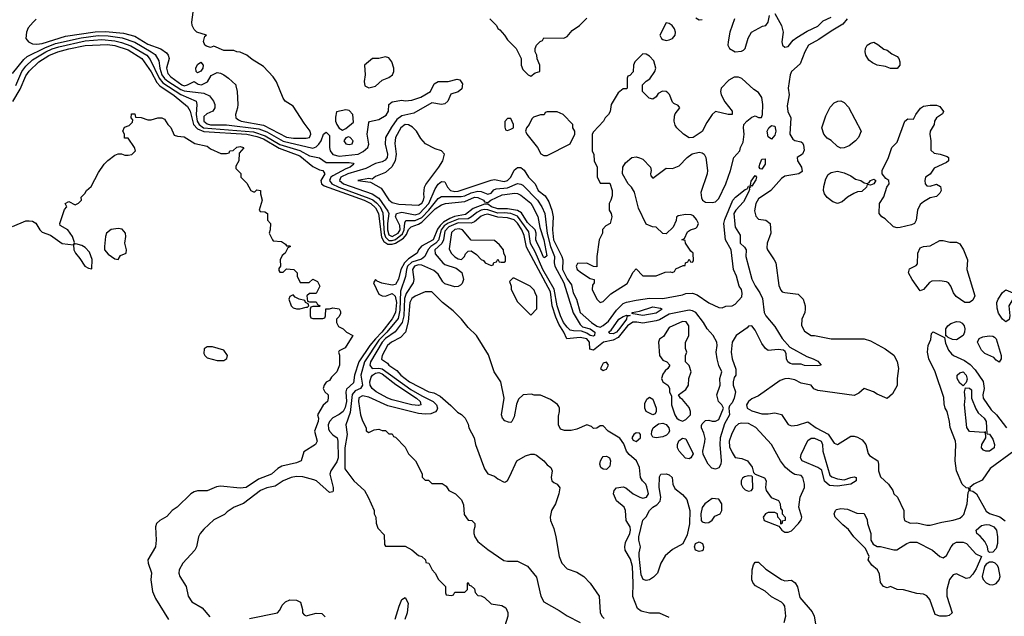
# Model space of a CAD drawing. Header units: inches. Extents: x 2380249 to 2585472, y 382747 to 546448.
# Tile 280 of 626: x 2523513 to 2529480, y 424728 to 428345. Entities that reach past the tile are written whole.
import ezdxf

# ---------------------------------------------------------------- set-up
doc = ezdxf.new("R2010")
doc.units = ezdxf.units.IN
doc.header["$MEASUREMENT"] = 0
doc.layers.add('C5422', color=7, linetype='Continuous')

msp = doc.modelspace()

# ---------------------------------------------------------------- linework, layer by layer
at = {"layer": 'C5422', "color": 4}
for points, elevation in [([(2523612.3, 428347.7), (2523594, 428330), (2523565.1, 428294.9), (2523554, 428270), (2523550.8, 428230.8), (2523566, 428210), (2523590, 428199.1), (2523616.1, 428196.1), (2523650, 428199.7), (2523790, 428245.2), (2523970, 428271.6), (2524033, 428273), (2524142.1, 428262.1), (2524210, 428245.2), (2524290, 428196.9), (2524368.1, 428168.1), (2524403.7, 428143.7), (2524413.4, 428130), (2524419.3, 428110), (2524402.8, 428050), (2524410, 428018), (2524430, 427997.4), (2524496.4, 427950), (2524510, 427944.8), (2524530.7, 427949.3), (2524570, 427971), (2524594.6, 427954.6), (2524614, 427950), (2524651.2, 427968.8), (2524672.9, 428007.1), (2524710, 428024.7), (2524730, 428021), (2524750, 428010.8), (2524778, 427990), (2524822, 427950), (2524823.6, 427943.6), (2524831, 427910), (2524834.8, 427830), (2524834, 427810), (2524820.7, 427770), (2524822, 427750), (2524838.6, 427738.6), (2524856, 427730), (2524990, 427706.2), (2525130, 427633.2), (2525172.7, 427627.3), (2525250, 427627), (2525270, 427631.3), (2525278, 427650), (2525274, 427670), (2525236.9, 427716.9), (2525170, 427821.2), (2525122, 427850), (2525109, 427870), (2525068.9, 427968.9), (2525050, 427998), (2524990, 428062), (2524922.7, 428102.7), (2524888.9, 428128.9), (2524850, 428148), (2524828.9, 428148.9), (2524810, 428158), (2524750, 428158), (2524690, 428184), (2524670, 428177), (2524644.4, 428184.4), (2524636, 428190), (2524627, 428213), (2524635.3, 428244.7), (2524646, 428250), (2524586, 428270), (2524570, 428286), (2524558, 428310), (2524555.3, 428330), (2524565.2, 428390)], 36), ([(2526362, 428350), (2526402, 428310), (2526411.6, 428291.6), (2526423.6, 428283.6), (2526452, 428250), (2526470, 428222), (2526522, 428170), (2526552, 428110), (2526552, 428070), (2526562, 428042), (2526594, 428010), (2526610, 428002), (2526638, 428022), (2526666, 428030), (2526666, 428070), (2526648.4, 428108.4), (2526648, 428130), (2526638, 428150), (2526638, 428170), (2526646, 428190), (2526667.3, 428212.7), (2526682, 428218), (2526690, 428234), (2526810, 428232), (2526830, 428242), (2526861.2, 428278.8), (2526906, 428310), (2526950, 428354)], 36), ([(2527610, 428355.5), (2527630, 428343.7), (2527650, 428345.3)], 36), ([(2527846, 428350), (2527817.3, 428270), (2527806.8, 428210), (2527804.9, 428190), (2527814, 428170), (2527850, 428150.5), (2527886.6, 428153.4), (2527899.5, 428160.5), (2527909.4, 428170.6), (2527927.5, 428232.5), (2527949, 428270), (2528015.3, 428304.7), (2528035.3, 428310), (2528048.7, 428330), (2528058, 428370)], 36), ([(2528528.7, 428350), (2528501.5, 428318.5), (2528430, 428275.8), (2528355.9, 428224.1), (2528294.4, 428190), (2528272.2, 428150), (2528243.1, 428076.9), (2528190.8, 428030), (2528183.1, 428010), (2528170.5, 427930), (2528177.1, 427890), (2528163.6, 427823.6), (2528167.3, 427787.3), (2528187.3, 427750), (2528181, 427650), (2528199.6, 427619.6), (2528210, 427612), (2528250, 427604.7), (2528258, 427598), (2528263.5, 427583.5), (2528266.4, 427553.6), (2528258, 427530), (2528224.7, 427510), (2528226, 427490), (2528250.7, 427450), (2528255.3, 427424.7), (2528234, 427410), (2528150, 427395.3), (2528130, 427382), (2528066, 427310), (2527990, 427259.3), (2527974.4, 427230), (2527966.3, 427186.3), (2527974.6, 427154.6), (2527990, 427134.8), (2528034, 427130), (2528062, 427110), (2528064.7, 427050), (2528042.8, 426990), (2528042, 426962), (2528044.7, 426950), (2528086, 426890), (2528094.8, 426870), (2528113.2, 426733.2), (2528125.2, 426705.2), (2528134.8, 426694.8), (2528150, 426690.8), (2528230, 426681), (2528261, 426650), (2528273.4, 426610), (2528273.4, 426590), (2528270.6, 426570), (2528254, 426530), (2528250.7, 426490.7), (2528270, 426456), (2528310, 426431), (2528330, 426430.8), (2528430, 426410.6), (2528630, 426411), (2528670, 426398), (2528758, 426350), (2528810, 426311), (2528830, 426272), (2528838.8, 426230), (2528831.3, 426170), (2528831.6, 426128.4), (2528803.6, 426076.4), (2528770, 426048), (2528710, 426075.3), (2528688, 426090), (2528630, 426109), (2528598.4, 426081.6), (2528570, 426066), (2528350, 426097.2), (2528326.3, 426106.3), (2528308.9, 426128.9), (2528250, 426141.2), (2528210, 426162), (2528170, 426169.6), (2528150, 426167.8), (2528122.5, 426157.5), (2527990, 426065.2), (2527950, 426046), (2527930.8, 426030), (2527917.3, 426010), (2527921, 425990), (2527950, 425973.4), (2528010, 425954.8), (2528050, 425954.8), (2528090, 425961), (2528130, 425951.3), (2528170.9, 425890.9), (2528190, 425882.8), (2528226.4, 425886.4), (2528290, 425906.8), (2528339.1, 425870), (2528412.8, 425832.8), (2528450, 425777.3), (2528470, 425770.5), (2528550, 425819.6), (2528570, 425820.3), (2528590, 425814.6), (2528618, 425798), (2528642, 425770), (2528656.1, 425716.1), (2528663.7, 425703.7), (2528714.4, 425670), (2528718.7, 425650), (2528716.9, 425610), (2528730, 425573.4), (2528778, 425530), (2528804.7, 425490), (2528811.1, 425471.1), (2528832, 425450), (2528871, 425370), (2528871, 425330), (2528876, 425310), (2528910, 425294), (2528950, 425296), (2529010, 425281), (2529030, 425281), (2529101, 425299), (2529169.6, 425310.4), (2529210, 425323.8), (2529225.4, 425334.6), (2529234.3, 425345.7), (2529255.4, 425410), (2529262, 425478), (2529268, 425490), (2529266, 425506), (2529250, 425508), (2529224, 425530), (2529189.5, 425609.5), (2529182, 425670), (2529186.6, 425770), (2529183.7, 425790), (2529152.5, 425872.5), (2529149, 425910), (2529134, 425970), (2529122, 425990), (2529116.4, 426016.4), (2529114.6, 426054.6), (2529062, 426210), (2529022, 426290), (2529015.3, 426330), (2529018, 426370), (2529034.6, 426405.4), (2529038, 426442), (2529050, 426452), (2529118, 426418), (2529123.5, 426383.5), (2529142.5, 426342.5), (2529159.8, 426319.8), (2529171.3, 426310), (2529239.9, 426279.9), (2529273.8, 426253.8), (2529303.4, 426223.4), (2529351.2, 426151.2), (2529358.3, 426110), (2529350.3, 426070), (2529351.7, 426050), (2529400.6, 425980.6), (2529433.7, 425950), (2529494.4, 425870)], 36), ([(2528090, 428382), (2528130.5, 428310), (2528139.3, 428270), (2528131, 428210), (2528136, 428190), (2528150, 428178.8), (2528170, 428181.6), (2528200.3, 428219.7), (2528222.4, 428237.6), (2528285.5, 428274.5), (2528350, 428305.3), (2528382.5, 428337.5), (2528430, 428360.4)], 36), ([(2523470, 428018.8), (2523537.5, 428102.5), (2523558.3, 428121.7), (2523665.6, 428174.4), (2523730, 428200.4), (2523884.8, 428235.2), (2523988.8, 428248.8), (2524050, 428247.1), (2524134.1, 428234.1), (2524210, 428208.5), (2524310.8, 428150.8), (2524333.2, 428133.2), (2524355.5, 428095.5), (2524361.8, 428050), (2524375.2, 428010), (2524390, 427987.5), (2524410, 427971.1), (2524490, 427921.3), (2524510, 427914), (2524630, 427900.3), (2524663, 427883), (2524688.4, 427850), (2524695.5, 427830), (2524695.5, 427810), (2524684, 427790), (2524646.4, 427773.6), (2524630, 427757.2), (2524629.1, 427730), (2524650, 427713.1), (2524670, 427708.1), (2524766.6, 427706.6), (2524962.7, 427682.7), (2525010, 427664), (2525110, 427609.4), (2525290, 427566), (2525310, 427574), (2525326, 427590), (2525339.6, 427610), (2525354, 427650), (2525370, 427662.8), (2525390, 427642), (2525390.3, 427570), (2525394.3, 427550), (2525410, 427527.4), (2525450, 427518), (2525565.2, 427530), (2525594.6, 427545.4), (2525622.4, 427570), (2525629.7, 427590), (2525619.7, 427650), (2525630, 427722), (2525633.2, 427726.8), (2525690, 427740.4), (2525733.1, 427766.9), (2525747.6, 427790), (2525749.6, 427830.4), (2525770, 427847.3), (2525830, 427857.3), (2525850, 427853.4), (2525890, 427856.3), (2525944.5, 427875.5), (2526002, 427910), (2526024.8, 427955.2), (2526050, 427971), (2526110, 427970.8), (2526164.5, 427984.5), (2526180.7, 427980.7), (2526196.7, 427956.7), (2526193.4, 427926.6), (2526170, 427906.6), (2526126, 427894), (2526108.5, 427851.5), (2526090, 427835.1), (2526070, 427831.6), (2526010, 427841.2), (2525900.9, 427779.1), (2525830, 427762.4), (2525799.7, 427740.3), (2525765.8, 427694.2), (2525730.3, 427630), (2525728.9, 427590), (2525743.1, 427530), (2525740.3, 427510), (2525727.6, 427492.4), (2525710, 427483.5), (2525670, 427474), (2525610, 427442.6), (2525502.4, 427410), (2525459.3, 427390), (2525450.4, 427370), (2525474.9, 427350), (2525648.8, 427288.8), (2525690, 427263.6), (2525744.8, 427184.8), (2525749.2, 427169.2), (2525741.4, 427110), (2525741.3, 427070), (2525750, 427041.5), (2525770, 427030.2), (2525807.6, 427050), (2525819.2, 427070), (2525817.6, 427097.6), (2525791.2, 427150), (2525796, 427170), (2525830, 427178), (2525910, 427162.2), (2525936.4, 427170), (2525993, 427230), (2526030, 427320.5), (2526050, 427348.2), (2526070, 427363), (2526090, 427362), (2526106.7, 427330), (2526123.8, 427310), (2526150, 427303.5), (2526170, 427305.4), (2526370, 427372.4), (2526390, 427375.8), (2526450, 427363.1), (2526469.2, 427370), (2526489.5, 427390), (2526510, 427433.4), (2526530, 427448.4), (2526550, 427448.4), (2526570, 427433), (2526597.1, 427390), (2526636.3, 427350), (2526655.5, 427310), (2526696.7, 427276.7), (2526719.9, 427239.9), (2526738.7, 427190), (2526746.3, 427150), (2526741.3, 427070), (2526748.6, 427010), (2526799.6, 426910), (2526804, 426890), (2526803.2, 426830), (2526830, 426773.4), (2526857.1, 426737.1), (2526868, 426690), (2526886.7, 426650), (2526910, 426570.6), (2526977.6, 426510), (2527010, 426487.4), (2527030, 426482), (2527050, 426490.4), (2527082.2, 426517.8), (2527130, 426584.9), (2527170, 426624.9), (2527190, 426633), (2527250, 426644.9), (2527330, 426655.8), (2527410, 426654.4), (2527530, 426677.1), (2527550, 426686), (2527590, 426686.4), (2527618, 426678), (2527690, 426629), (2527750, 426599.3), (2527770, 426597.3), (2527792.5, 426607.5), (2527830, 426610.8), (2527850, 426621), (2527890, 426664.7), (2527891.9, 426688.1), (2527887.3, 426710), (2527873.6, 426730), (2527856.2, 426790), (2527838.7, 426830), (2527824.7, 426950), (2527790.8, 427010), (2527779.7, 427110), (2527785.6, 427134.4), (2527834.7, 427250), (2527851.8, 427270), (2527910, 427314.9), (2527921.2, 427318.8), (2527930, 427334.8), (2527938, 427338), (2527942, 427330), (2527934.8, 427325.2), (2527936.3, 427316.3), (2527930, 427299), (2527898.9, 427241.1), (2527852.4, 427190), (2527840.7, 427170), (2527846.3, 427106.3), (2527850, 427086.8), (2527878.5, 427038.5), (2527878.8, 426990), (2527905.8, 426965.8), (2527915.5, 426950), (2527913.4, 426910), (2527950, 426772), (2527970, 426731.3), (2527999.1, 426690), (2528014.2, 426654.2), (2528024, 426570), (2528034.8, 426550), (2528090, 426484.7), (2528133.2, 426413.2), (2528180.5, 426360.5), (2528282.5, 426302.5), (2528322, 426290), (2528350, 426274.8), (2528371.3, 426250), (2528350, 426246), (2528270, 426249.4), (2528250, 426257.2), (2528196.5, 426256.5), (2528181.5, 426261.5), (2528169, 426270), (2528161.2, 426290), (2528158.6, 426318.6), (2528152.9, 426332.9), (2528141.2, 426341.2), (2528110, 426346), (2528050, 426339), (2528032.5, 426352.5), (2528010, 426382), (2527970, 426462), (2527950, 426488.7), (2527930, 426488), (2527922.8, 426477.2), (2527856, 426430), (2527830.8, 426390), (2527824.7, 426330), (2527831, 426290), (2527852.7, 426227.3), (2527854, 426190), (2527843.6, 426176.4), (2527836, 426150), (2527836, 426130), (2527850.7, 426090), (2527844, 426050), (2527830, 426022), (2527814.8, 426005.2), (2527810.8, 425990), (2527814.9, 425950), (2527784.9, 425895.1), (2527758.4, 425810), (2527756.5, 425770), (2527764.9, 425670), (2527762, 425650), (2527750, 425629.3), (2527730, 425619.3), (2527707, 425627), (2527686, 425650), (2527655.1, 425710), (2527652.3, 425730), (2527666.3, 425786.3), (2527666.8, 425806.8), (2527659.5, 425839.5), (2527645.2, 425870), (2527645.6, 425885.6), (2527650, 425896), (2527670, 425914.8), (2527690, 425918), (2527710, 425911.3), (2527730, 425911.3), (2527750, 425922), (2527778, 425990), (2527768, 426010), (2527748.7, 426030), (2527739, 426070), (2527759, 426130), (2527757.2, 426170), (2527768.7, 426210), (2527750, 426248), (2527739.3, 426290), (2527734, 426330), (2527739.3, 426370), (2527737.2, 426390), (2527716, 426430), (2527679, 426470), (2527657.2, 426510), (2527609.8, 426569.8), (2527590, 426580.8), (2527570, 426583.7), (2527450, 426558.9), (2527390, 426525.1), (2527370, 426519.7), (2527290, 426506), (2527252.3, 426512.3), (2527228.9, 426511.1), (2527197.3, 426490), (2527141, 426419), (2527110, 426401.8), (2527050.3, 426389.7), (2526990, 426340.9), (2526968.1, 426348.1), (2526966, 426390), (2526950, 426410.6), (2526910, 426418.9), (2526829.6, 426409.6), (2526810.9, 426450), (2526779.9, 426499.9), (2526762, 426542), (2526740.7, 426610), (2526730, 426695.6), (2526585.2, 426965.2), (2526570, 427037.2), (2526557.1, 427070), (2526530, 427112), (2526510, 427132.5), (2526470, 427144.1), (2526410, 427147.1), (2526350, 427165.3), (2526330, 427162.8), (2526310, 427153.1), (2526270, 427120.4), (2526250, 427111.6), (2526170, 427113.9), (2526114, 427090), (2526090, 427063.6), (2526080.9, 427010), (2526071.4, 426988.6), (2526029.1, 426950), (2526030, 426924.9), (2526077.3, 426870), (2526090, 426861.6), (2526157.9, 426837.9), (2526191.8, 426811.8), (2526203.2, 426770), (2526194.7, 426745.3), (2526184.4, 426735.6), (2526170, 426727.6), (2526150, 426726), (2526090, 426744.2), (2526076.6, 426756.6), (2526050, 426802.9), (2526023.6, 426823.6), (2525950, 426857.4), (2525930, 426858.3), (2525906.3, 426850), (2525893.8, 426830), (2525900.9, 426770), (2525897, 426750), (2525855.9, 426684.1), (2525845.8, 426654.2), (2525841.2, 426550), (2525830.1, 426509.9), (2525787.9, 426452.1), (2525730, 426411.4), (2525710.2, 426390), (2525638.8, 426270), (2525634.3, 426250), (2525650, 426230.3), (2525690, 426233.5), (2525710, 426228.7), (2525883.9, 426103.9), (2525950, 426064), (2526018.9, 426030), (2526039.6, 426010), (2526045.3, 425990), (2526041.1, 425978.9), (2526032.8, 425967.2), (2526005, 425955), (2525970, 425952.9), (2525930, 425958.7), (2525744.4, 426004.4), (2525630, 426056.4), (2525590, 426064.7), (2525567.4, 426052.6), (2525566, 426030), (2525578.8, 425950), (2525590, 425914), (2525612, 425870), (2525612.7, 425852.7), (2525630, 425842), (2525660.4, 425859.6), (2525690, 425862), (2525710, 425854), (2525730, 425854), (2525750, 425834), (2525770, 425834), (2525778, 425818), (2525790, 425814), (2525850, 425754), (2525870, 425714), (2525912, 425670), (2525951.6, 425591.6), (2525952.7, 425572.7), (2525970, 425554), (2525990, 425554), (2526010, 425534), (2526072.7, 425532.7), (2526096.9, 425516.9), (2526114, 425490), (2526154, 425470), (2526190, 425434), (2526203.6, 425403.6), (2526206.4, 425346.4), (2526230, 425312), (2526254, 425310), (2526271.1, 425291.1), (2526271.3, 425270), (2526264.7, 425250), (2526266, 425230), (2526271, 425210), (2526290, 425182.8), (2526350, 425134), (2526446.4, 425066.4), (2526470, 425062), (2526530, 425062), (2526590, 425032), (2526645.4, 424965.4), (2526670.8, 424850), (2526690, 424816), (2526783.4, 424763.4), (2526830, 424730.7), (2526910, 424690.8)], 32), ([(2523490, 427945.3), (2523526.2, 428030), (2523550, 428062.8), (2523590, 428100.7), (2523671.1, 428150), (2523710, 428168.7), (2523750, 428180.8), (2523910, 428215.6), (2524010, 428224.4), (2524090, 428216.4), (2524130, 428207.4), (2524186.8, 428186.8), (2524282.8, 428130), (2524304.2, 428104.2), (2524358.5, 427990), (2524381.4, 427961.4), (2524490, 427891.6), (2524582.8, 427850), (2524586, 427830), (2524582, 427770), (2524589.4, 427730), (2524600.2, 427710), (2524627.4, 427690), (2524930, 427664.6), (2525000.6, 427640.6), (2525090, 427588.3), (2525211.3, 427551.3), (2525270, 427519.6), (2525330, 427506.7), (2525370, 427478.4), (2525510, 427479.6), (2525534.3, 427474.3), (2525539.1, 427470), (2525516.3, 427450), (2525490, 427441), (2525410, 427399.3), (2525399.7, 427390), (2525390.2, 427370), (2525405.7, 427350), (2525447.2, 427330), (2525630, 427263.7), (2525653, 427253), (2525675.5, 427235.5), (2525696.8, 427210), (2525713.7, 427173.7), (2525721.9, 427050), (2525730, 427026.2), (2525750, 427007.2), (2525770, 427005.4), (2525790, 427011.9), (2525833, 427047), (2525843.6, 427070), (2525846.3, 427113.7), (2525852.7, 427127.3), (2525910, 427128), (2525950, 427146.1), (2525991.9, 427190), (2526050, 427261.7), (2526070, 427273.4), (2526187.6, 427272.4), (2526210, 427276.5), (2526250, 427295.8), (2526290, 427304.7), (2526310, 427303.2), (2526350, 427287.8), (2526370, 427292.7), (2526386.9, 427313.1), (2526399.7, 427320.3), (2526470, 427325), (2526530, 427352), (2526550, 427348.8), (2526561.6, 427341.6), (2526651.7, 427250), (2526677.4, 427210), (2526694.7, 427170), (2526709.6, 427049.6), (2526729.4, 426970), (2526754.7, 426910), (2526751.5, 426870), (2526755.5, 426850), (2526810.9, 426750), (2526868.1, 426568.1), (2526910, 426497), (2526923.6, 426483.6), (2526970, 426470.2), (2526998.4, 426450), (2526997.3, 426430), (2526990, 426426.6), (2526970, 426429.8), (2526950, 426445.1), (2526917.7, 426457.7), (2526870, 426458.2), (2526850, 426463.1), (2526830, 426480.4), (2526808.9, 426508.9), (2526789.9, 426549.9), (2526770.6, 426610), (2526751.5, 426711.5), (2526684.4, 426830), (2526637.5, 426937.5), (2526608.3, 426988.3), (2526598.6, 427058.6), (2526530, 427154.4), (2526490, 427169.2), (2526450, 427174.1), (2526410, 427172.7), (2526350, 427193.1), (2526330, 427193.7), (2526310, 427189.8), (2526283.1, 427176.9), (2526251.2, 427148.8), (2526230, 427138), (2526170, 427136.1), (2526110, 427111.6), (2526085.6, 427094.4), (2526067.3, 427070), (2526051.8, 427008.2), (2526035.9, 426990), (2526005.3, 426970), (2525988.1, 426951.9), (2525968.9, 426910), (2525947.2, 426892.8), (2525890, 426874.5), (2525864.3, 426850), (2525856.5, 426830), (2525851.2, 426788.8), (2525821.6, 426698.4), (2525816.9, 426583.1), (2525807.1, 426532.9), (2525738, 426450), (2525690, 426402.5), (2525602.3, 426270), (2525579.6, 426190), (2525590.8, 426130), (2525579.1, 426110), (2525545.8, 426094.2), (2525527, 426073), (2525515.3, 425964.7), (2525490.4, 425890), (2525497.8, 425830), (2525483.2, 425750), (2525483, 425623), (2525538, 425550), (2525602, 425490), (2525624.7, 425450), (2525662, 425370), (2525662, 425350), (2525672, 425330), (2525672.7, 425292.7), (2525683.6, 425263.6), (2525722, 425222), (2525723.6, 425163.6), (2525730, 425154), (2525850, 425154), (2525890, 425132), (2525930, 425098), (2525951, 425091), (2525972, 425070), (2525974, 425054), (2525992, 425050), (2526012, 425010), (2526032, 424990), (2526051.6, 424951.6), (2526094, 424910), (2526094, 424870), (2526098, 424858), (2526130, 424854), (2526142, 424858), (2526150, 424874), (2526210, 424874), (2526226, 424890), (2526226, 424930), (2526230, 424934), (2526238, 424918), (2526250, 424914), (2526270, 424894), (2526272.7, 424872.7), (2526290, 424854), (2526310, 424852), (2526330, 424842), (2526370, 424804.7), (2526434.8, 424794.8), (2526458.8, 424778.8), (2526471.1, 424751.1), (2526471.3, 424730), (2526454, 424670)], 28), ([(2523470.6, 427849.4), (2523516.3, 427923.7), (2523550, 428003.8), (2523570, 428033.1), (2523629.7, 428090), (2523690, 428128), (2523743.7, 428150), (2523810, 428168.4), (2523910, 428188.3), (2524045.3, 428194.7), (2524090, 428189.3), (2524170, 428161.6), (2524253.1, 428110), (2524310, 428028.7), (2524345, 427965), (2524363.3, 427943.3), (2524450, 427885.6), (2524530, 427819.5), (2524545.2, 427790), (2524566, 427710), (2524590, 427682.5), (2524630, 427666.7), (2524890.5, 427650.5), (2524950, 427637.1), (2524990, 427622.3), (2525085.7, 427565.7), (2525210, 427520.2), (2525290, 427455.8), (2525330, 427434), (2525350.8, 427430), (2525362.4, 427410), (2525338.7, 427370), (2525343.1, 427350), (2525358, 427338), (2525600.3, 427250), (2525642, 427230), (2525670, 427204), (2525687.5, 427170), (2525706, 427026), (2525720.7, 427000.7), (2525745, 426985), (2525770, 426983.8), (2525790, 426990.6), (2525839.8, 427020.2), (2525858.1, 427041.9), (2525870, 427073.7), (2525885.1, 427090), (2525930, 427105.4), (2525950, 427118.3), (2526030, 427198.4), (2526070, 427222.6), (2526094, 427230), (2526210, 427242), (2526270, 427268.2), (2526290, 427267.1), (2526324.9, 427250), (2526330, 427241), (2526350, 427236.3), (2526369.2, 427250), (2526437.6, 427282.4), (2526513.3, 427293.3), (2526530, 427292.2), (2526550, 427281.6), (2526610, 427231.8), (2526619.2, 427219.2), (2526652.7, 427152.7), (2526665.5, 427085.5), (2526690, 427010.7), (2526706.8, 426913.2), (2526696.1, 426903.9), (2526690, 426902), (2526685.1, 426910), (2526663.8, 426963.8), (2526648.5, 426990), (2526641.7, 427010), (2526643.5, 427050), (2526637.6, 427070), (2526590, 427115.4), (2526555, 427175), (2526530, 427188.2), (2526470, 427198.7), (2526410, 427197.5), (2526373.3, 427210), (2526350, 427227.2), (2526330, 427227.4), (2526260.4, 427199.6), (2526215.7, 427164.3), (2526148.4, 427151.6), (2526119.7, 427140.3), (2526082.5, 427117.5), (2526061.9, 427098.1), (2526045.7, 427074.3), (2526019.2, 427010), (2525947.5, 426972.5), (2525930.4, 426950), (2525922.4, 426930), (2525870, 426894.4), (2525845.8, 426870), (2525822.7, 426830), (2525808, 426772), (2525790, 426738.7), (2525770, 426735.6), (2525707.5, 426747.5), (2525679.5, 426759.5), (2525670, 426769), (2525657.3, 426750), (2525690, 426681.1), (2525710, 426670.2), (2525730, 426669.4), (2525770, 426685.3), (2525789.2, 426669.2), (2525796, 426630), (2525790.1, 426569.9), (2525770, 426530.9), (2525708.6, 426450), (2525668.9, 426411.1), (2525636, 426370), (2525568.9, 426271.1), (2525542.7, 426190), (2525535.4, 426144.6), (2525493.8, 426106.2), (2525489.1, 426090), (2525494.4, 426030), (2525485.2, 425994.8), (2525472.6, 425970), (2525450, 425950.9), (2525410, 425932.4), (2525390, 425909.6), (2525383.2, 425890), (2525383.9, 425863.9), (2525390.3, 425850), (2525410, 425828.7), (2525437.1, 425810), (2525441.7, 425790), (2525444.1, 425690), (2525435.5, 425664.5), (2525399.6, 425610), (2525391.7, 425590), (2525412.4, 425510), (2525413, 425487), (2525410, 425482), (2525390, 425479.3), (2525312.3, 425550), (2525296.6, 425556.6), (2525230, 425573.3), (2525190, 425575.1), (2525158, 425570), (2525110.8, 425550), (2525061.8, 425518.2), (2525010, 425507.1), (2524972.4, 425490), (2524870, 425411.8), (2524812, 425390), (2524770, 425362), (2524754, 425346), (2524690, 425313.2), (2524630, 425257.2), (2524607.7, 425230), (2524597.3, 425210), (2524584.9, 425150), (2524574, 425130), (2524502, 425050), (2524479.1, 425010), (2524477.3, 424990), (2524484, 424970), (2524521, 424910), (2524534.8, 424850), (2524556.8, 424816.8), (2524619.9, 424779.9), (2524665.2, 424725.2)], 24), ([(2523470, 427090.4), (2523550, 427126), (2523570, 427126), (2523590, 427122.8), (2523610.8, 427110.8), (2523634.9, 427070), (2523650, 427056.4), (2523699, 427039), (2523770, 426988.2), (2523839.6, 426979.6), (2523840.7, 426950), (2523850.6, 426930), (2523878.2, 426898.2), (2523908.4, 426850), (2523930, 426838), (2523950, 426834), (2523951.6, 426891.6), (2523935.6, 426935.6), (2523910, 426963.7), (2523890, 426976), (2523854, 426986), (2523842, 426982), (2523846, 426994), (2523834, 427030), (2523804, 427070), (2523758, 427098), (2523756, 427110), (2523785.2, 427194.8), (2523798, 427210), (2523788.7, 427230), (2523810, 427242), (2523850, 427222), (2523870, 427232), (2523888, 427250), (2523886, 427270), (2523908.7, 427291.3), (2523918, 427310), (2523946.6, 427333.4), (2523990, 427418.8), (2524026, 427470), (2524048, 427492), (2524090, 427522.8), (2524110, 427532), (2524130, 427532), (2524150, 427522.8), (2524170, 427522.8), (2524192.1, 427527.9), (2524215.3, 427550), (2524208.7, 427570), (2524170, 427626), (2524147.3, 427627.3), (2524148, 427650), (2524138, 427670), (2524147.3, 427692.7), (2524176.4, 427703.6), (2524196.4, 427723.6), (2524198, 427738), (2524188, 427750), (2524190, 427774), (2524210, 427774), (2524214, 427754), (2524250, 427751.3), (2524290, 427738), (2524310, 427738), (2524349.3, 427750.7), (2524374, 427750), (2524390, 427742), (2524411, 427710), (2524430, 427691), (2524450, 427644.7), (2524470, 427638), (2524510, 427634), (2524574, 427594), (2524650, 427578), (2524670, 427562), (2524732.7, 427532.7), (2524767.3, 427532.7), (2524782, 427538), (2524786, 427550), (2524807.3, 427552.7), (2524830, 427571.3), (2524850, 427576), (2524870, 427571), (2524871.6, 427568.4), (2524843.6, 427536.4), (2524842, 427490), (2524823.6, 427456.4), (2524823.6, 427443.6), (2524852.7, 427412.7), (2524854, 427390), (2524890, 427354), (2524914, 427310), (2524930, 427302), (2524938, 427302), (2524950, 427314), (2524972, 427310), (2524972, 427290), (2524982, 427250), (2524964.7, 427190), (2524970, 427182), (2524999.6, 427179.6), (2525014, 427170), (2525014, 427130), (2525034, 427110), (2525031.6, 427071.6), (2525024.7, 427050), (2525044.7, 427010), (2525050, 427004.7), (2525099.6, 426999.6), (2525123.6, 426983.6), (2525130, 426974), (2525150, 426974), (2525154, 426970), (2525138, 426962), (2525122, 426930), (2525104.5, 426915.5), (2525091, 426890), (2525094, 426850), (2525083.6, 426836.4), (2525083.6, 426823.6), (2525090, 426814), (2525110, 426814), (2525130, 426834), (2525174, 426830), (2525194, 426810), (2525194, 426790), (2525212.7, 426752.7), (2525267.3, 426752.7), (2525290, 426772), (2525316.9, 426756.9), (2525332, 426730), (2525310, 426686), (2525270, 426686), (2525254, 426670), (2525258, 426638), (2525270, 426634), (2525310, 426634), (2525318, 426618), (2525334, 426610), (2525330, 426606), (2525290, 426606), (2525278, 426602), (2525274, 426590), (2525274, 426550), (2525278, 426538), (2525290, 426534), (2525350, 426534), (2525362, 426538), (2525366, 426550), (2525368, 426592), (2525390, 426592), (2525410, 426598), (2525450, 426592), (2525456.9, 426576.9), (2525456.9, 426563.1), (2525450, 426546), (2525434, 426530), (2525434, 426510), (2525444.7, 426484.7), (2525474, 426470), (2525494, 426450), (2525531.3, 426430), (2525484.7, 426355.3), (2525450, 426338), (2525444.7, 426330), (2525452, 426312), (2525450.9, 426250.9), (2525436, 426210), (2525402.8, 426177.2), (2525390, 426158), (2525370, 426148), (2525358, 426130), (2525352, 426110), (2525362, 426090), (2525382, 426070), (2525382, 426050), (2525378, 426030), (2525352.4, 426007.6), (2525318.8, 425950), (2525324, 425930), (2525321.6, 425910), (2525299.3, 425850), (2525316, 425790), (2525306, 425770), (2525235.2, 425724.8), (2525218.8, 425670), (2525190, 425658), (2525101.8, 425638.2), (2525076.5, 425623.5), (2525039.3, 425590), (2524960.2, 425559.8), (2524886, 425510), (2524850, 425505.4), (2524730, 425517.7), (2524706.6, 425513.4), (2524650, 425488.4), (2524590, 425488.5), (2524570, 425482.6), (2524550.2, 425469.8), (2524468.2, 425390), (2524438, 425370), (2524405.8, 425334.2), (2524363, 425310), (2524341.7, 425290), (2524335.3, 425270), (2524339.6, 425190), (2524335.3, 425150), (2524290.4, 425070), (2524292.2, 425050), (2524311.8, 424991.8), (2524308.2, 424950), (2524318.7, 424878.7), (2524335.9, 424835.9), (2524414.9, 424710)], 16), ([(2527450, 424722), (2527390, 424748), (2527330, 424748), (2527280.2, 424760.2), (2527256.4, 424776.4), (2527228, 424848), (2527231, 424929), (2527227.2, 425030), (2527213.8, 425073.8), (2527182.4, 425130), (2527180.5, 425150), (2527184.2, 425175.8), (2527210, 425231.3), (2527214.7, 425250), (2527213.3, 425270), (2527189.3, 425310), (2527185.2, 425370), (2527177.2, 425390), (2527130, 425429), (2527112.3, 425470), (2527116, 425490), (2527130, 425506.8), (2527170, 425513), (2527187.5, 425507.5), (2527230, 425471), (2527272, 425450), (2527290, 425445.5), (2527312.7, 425450), (2527323.7, 425470), (2527314.2, 425514.2), (2527308.7, 425530), (2527288, 425550), (2527275.3, 425570), (2527269.6, 425630), (2527252, 425670), (2527206, 425710), (2527191.5, 425730), (2527173.6, 425773.6), (2527150, 425809), (2527079, 425850), (2527050, 425882), (2527030, 425882), (2527010, 425868), (2526990, 425866), (2526978, 425878), (2526950, 425888.7), (2526890, 425862.7), (2526854.6, 425854.6), (2526814.6, 425854.6), (2526790, 425862), (2526779.3, 425890), (2526778.6, 425941.4), (2526785.2, 425970), (2526785.2, 425990), (2526780.2, 426000.2), (2526772.3, 426012.3), (2526730, 426042), (2526668.7, 426068.7), (2526630, 426069.2), (2526615.3, 426075.3), (2526564.7, 426070), (2526536.3, 426043.7), (2526524.9, 426015.1), (2526510, 425938), (2526496, 425910), (2526490, 425904), (2526475.3, 425904.7), (2526452.9, 425912.9), (2526439, 425930), (2526434, 425950), (2526448.7, 426050), (2526429.1, 426149.1), (2526389, 426210), (2526353.6, 426313.6), (2526282, 426430), (2526230, 426478), (2526190, 426528.7), (2526140.2, 426580.2), (2526075.3, 426630), (2526010, 426695.3), (2525970, 426695.3), (2525910, 426669.6), (2525890, 426655.1), (2525877.3, 426630), (2525866.5, 426513.5), (2525851.6, 426450), (2525820.7, 426419.3), (2525765.5, 426390), (2525743.1, 426370), (2525708.8, 426310), (2525706.7, 426286.7), (2525742.4, 426262.4), (2525751, 426250), (2525797.7, 426217.7), (2525823.8, 426190), (2525876, 426150), (2525992, 426090), (2526022, 426082), (2526062, 426062), (2526126.4, 426006.4), (2526165.4, 425965.4), (2526190, 425952), (2526212, 425930), (2526230, 425894), (2526236, 425870), (2526266.8, 425810), (2526274.8, 425770), (2526330, 425622), (2526350, 425592), (2526390, 425578), (2526410, 425562), (2526450, 425542), (2526456.4, 425543.6), (2526468.4, 425551.6), (2526483.1, 425576.9), (2526525.2, 425670), (2526578, 425702), (2526610, 425711.3), (2526630, 425711.3), (2526645.4, 425705.4), (2526690.5, 425670.5), (2526710, 425646), (2526731.3, 425630), (2526741, 425610), (2526734.8, 425570), (2526738.8, 425550), (2526750, 425538.8), (2526771.3, 425530), (2526786.4, 425506.4), (2526780.7, 425470), (2526759.3, 425410), (2526736.4, 425370), (2526728.5, 425330), (2526730.4, 425310), (2526750, 425261), (2526762.6, 425210), (2526783, 425090), (2526798, 425050), (2526830, 425016.3), (2526890, 424996.3), (2526931, 424970), (2526970.7, 424930), (2527024, 424850), (2527030, 424752), (2527040.5, 424730), (2527055.1, 424715.1)], 36), ([(2529538, 425730), (2529394.7, 425625.3), (2529346.1, 425553.9), (2529296, 425530), (2529271.3, 425510), (2529272, 425492), (2529290, 425486.8), (2529311.8, 425471.8), (2529370, 425366), (2529390, 425352.4), (2529452.1, 425332.1), (2529486.4, 425306.4)], 36), ([(2528146.6, 424690), (2528156.2, 424730), (2528149.4, 424789.4), (2528142.7, 424802.7), (2528130, 424814), (2528070, 424846.6), (2528030, 424881.2), (2527972.9, 424912.9), (2527959, 424930), (2527949.2, 424950), (2527952.7, 425010), (2527959.3, 425040.7), (2527970, 425056), (2527990, 425056), (2528034.4, 425014.4), (2528130, 424950.6), (2528150, 424944), (2528190, 424947.3), (2528212.2, 424932.2), (2528226.2, 424906.2), (2528242, 424842), (2528315.8, 424755.8), (2528328, 424730), (2528338.7, 424670)], 32), ([(2524904.9, 424715.1), (2525075.3, 424750), (2525090, 424764.7), (2525103.7, 424796.3), (2525123.2, 424816.8), (2525150, 424827.3), (2525190, 424826), (2525214, 424814), (2525226, 424770), (2525226, 424750), (2525236.9, 424736.9), (2525250, 424731.3), (2525310, 424748), (2525344.5, 424744.5), (2525364.9, 424724.9)], 24), ([(2525789.5, 424710.5), (2525812.3, 424790), (2525830, 424831), (2525850, 424842), (2525867.1, 424807.1), (2525861.6, 424750), (2525847.3, 424710)], 24)]:
    msp.add_lwpolyline(points, dxfattribs=dict(at, elevation=elevation))
for points, elevation in [([(2527430, 428326), (2527392, 428250), (2527402, 428230), (2527410, 428224.7), (2527430, 428218), (2527450, 428222), (2527468.4, 428231.6), (2527486, 428250), (2527488, 428270), (2527482, 428290), (2527468, 428310), (2527450, 428322)], 36), ([(2528830, 428049.3), (2528790, 428049.4), (2528760.2, 428060.2), (2528710, 428069.2), (2528682.4, 428082.4), (2528660.1, 428100.1), (2528642, 428130), (2528637, 428150), (2528639.5, 428170), (2528649.6, 428190.4), (2528670, 428203), (2528690, 428207.7), (2528714.6, 428194.6), (2528750, 428166.8), (2528770, 428161), (2528798, 428138), (2528830, 428121), (2528841, 428110), (2528847.3, 428090), (2528846.8, 428070)], 36), ([(2524590, 428022.7), (2524582.7, 428030), (2524580.5, 428050), (2524590, 428073), (2524610, 428086.8), (2524624, 428070), (2524622, 428050), (2524610, 428033.2)], 36), ([(2525730, 428119), (2525689.2, 428109.2), (2525651.3, 428108.7), (2525602, 428070), (2525606.8, 428010), (2525601, 427970), (2525604, 427944), (2525630, 427931.3), (2525670, 427942.8), (2525710, 427977.3), (2525750, 427994), (2525773.2, 428010), (2525781.2, 428030), (2525781.2, 428050), (2525769.3, 428089.3), (2525750, 428114)], 36), ([(2527290, 428138), (2527242, 428090), (2527232, 428070), (2527231.6, 428028.4), (2527210, 428006), (2527198, 428002), (2527194, 427990), (2527194, 427930), (2527190, 427926), (2527170, 427926), (2527139.6, 427900.4), (2527098, 427830), (2527090.9, 427789.1), (2527082, 427770), (2527062, 427750), (2527052, 427730), (2526990, 427666), (2526982, 427650), (2526982, 427550), (2526992.7, 427527.3), (2526994, 427490), (2527012, 427450), (2527012.7, 427392.7), (2527030, 427354), (2527090, 427354), (2527104.7, 427310), (2527102.8, 427277.2), (2527096, 427250), (2527084.7, 427230), (2527086, 427190), (2527098, 427170), (2527102, 427150), (2527090.9, 427109.1), (2527065.4, 427094.6), (2527046, 427074), (2527044.7, 427050), (2527024.7, 427010), (2527010.7, 426910), (2527010, 426846), (2526990, 426848), (2526950, 426868), (2526892.7, 426867.3), (2526884.7, 426850), (2526892, 426830), (2526918, 426810), (2526970, 426776), (2526994, 426770), (2526994, 426750), (2526985.4, 426734.6), (2526982, 426710), (2527011.3, 426650), (2527030, 426631.3), (2527050, 426636), (2527096, 426684), (2527194.8, 426745.2), (2527230, 426814), (2527250, 426834), (2527290, 426792), (2527370, 426792), (2527424.7, 426815.3), (2527456.9, 426816.9), (2527467.3, 426812.7), (2527482, 426818), (2527490, 426834), (2527534, 426854), (2527546, 426854), (2527548.4, 426871.6), (2527562, 426878), (2527570, 426894), (2527578, 426878), (2527590, 426874), (2527596.4, 426883.6), (2527595.3, 426930), (2527581.2, 426941.2), (2527548, 426990), (2527546, 427006), (2527526, 427010), (2527542, 427018), (2527561.2, 427058.8), (2527578, 427070), (2527610, 427081), (2527619, 427090), (2527626, 427110), (2527614, 427134), (2527595.9, 427155.9), (2527581.5, 427161.5), (2527550, 427163.7), (2527503.6, 427156.4), (2527492.7, 427147.3), (2527491.6, 427128.4), (2527472.7, 427087.3), (2527430, 427046), (2527410, 427048), (2527370, 427088), (2527348.4, 427088.4), (2527310, 427106), (2527263.1, 427203.1), (2527238.9, 427298.9), (2527221.2, 427330), (2527201.2, 427350), (2527166, 427410), (2527168, 427450), (2527183.7, 427476.3), (2527222, 427510), (2527250, 427514), (2527270, 427507.3), (2527290, 427498.8), (2527336, 427450), (2527341, 427430), (2527336, 427410), (2527338, 427398), (2527350, 427384.7), (2527430, 427444.7), (2527470, 427442), (2527510, 427458), (2527558, 427510), (2527589.1, 427530.9), (2527630, 427542), (2527650, 427538), (2527662, 427530), (2527671.3, 427510), (2527681, 427430), (2527678.8, 427410), (2527642, 427298), (2527645.4, 427265.4), (2527652, 427250), (2527670, 427238), (2527710, 427236), (2527730, 427241), (2527750, 427261), (2527792.7, 427350), (2527821.2, 427430), (2527842, 427510), (2527878, 427550), (2527882, 427570), (2527898.6, 427601.4), (2527904, 427650), (2527899, 427690), (2527902, 427710), (2527919, 427730), (2527950, 427754.8), (2527970, 427761), (2527990, 427751.3), (2528008, 427752), (2528014, 427770), (2528017, 427830), (2528010, 427874), (2527990, 427904), (2527962.5, 427922.5), (2527890, 427989), (2527870, 427997.2), (2527844, 427996), (2527810, 427978), (2527764.7, 427930), (2527761, 427910), (2527764.9, 427890), (2527786.2, 427846.2), (2527830.8, 427790), (2527830.7, 427769.3), (2527806, 427770), (2527730, 427788.7), (2527710.7, 427769.3), (2527678, 427722), (2527650, 427668), (2527594, 427630), (2527570, 427629), (2527535.3, 427650), (2527495.3, 427690), (2527485.6, 427705.6), (2527479.3, 427730), (2527480.9, 427759.1), (2527486.3, 427773.7), (2527514, 427810), (2527504, 427824), (2527476.6, 427836.6), (2527470, 427844), (2527451.1, 427891.1), (2527441.3, 427901.3), (2527430, 427909.5), (2527408.1, 427911.9), (2527383, 427897), (2527370, 427878), (2527350, 427862), (2527328.7, 427870), (2527288, 427910), (2527288, 427950), (2527308.9, 427971.1), (2527332.9, 427987.1), (2527362, 428030), (2527368.7, 428051.3), (2527355.9, 428095.9), (2527330, 428124), (2527310, 428135.3)], 36), ([(2528490, 427567), (2528470, 427575.1), (2528431.9, 427611.9), (2528406.3, 427626.3), (2528386, 427650), (2528375.1, 427690), (2528398.3, 427761.7), (2528425.8, 427814.2), (2528450, 427841), (2528471.6, 427851.6), (2528490, 427852), (2528510, 427842), (2528535.3, 427815.3), (2528612, 427670), (2528596, 427630), (2528578.8, 427610), (2528539.9, 427580.1), (2528510, 427567.3)], 36), ([(2525490, 427799), (2525434, 427786), (2525426.4, 427753.6), (2525427.7, 427730), (2525434.8, 427710), (2525450, 427687.3), (2525470, 427676), (2525490, 427684.7), (2525535.5, 427724.5), (2525532.3, 427770), (2525510, 427794)], 36), ([(2526770, 427786), (2526710, 427786), (2526698, 427782), (2526691.6, 427768.4), (2526670, 427768.7), (2526626.4, 427753.6), (2526616, 427744), (2526601, 427710), (2526584.7, 427690), (2526578, 427670), (2526586, 427650), (2526652, 427570), (2526671.6, 427531.6), (2526690, 427522), (2526710, 427522), (2526848.4, 427591.6), (2526878, 427650), (2526878, 427670), (2526866, 427690), (2526866, 427710), (2526806, 427770)], 36), ([(2529030, 427334.8), (2529070, 427347.3), (2529093.8, 427333.8), (2529097.1, 427310), (2529090, 427294), (2529070, 427273.2), (2529030, 427264), (2528990, 427241.2), (2528970, 427224), (2528954, 427190), (2528946.8, 427130), (2528936, 427110), (2528918.4, 427101.6), (2528850, 427085.6), (2528830, 427082.4), (2528808.2, 427088.2), (2528757.7, 427137.7), (2528737.2, 427150), (2528721.2, 427170), (2528724, 427230), (2528750, 427272), (2528769.2, 427330), (2528782.7, 427350), (2528781.2, 427370), (2528762.3, 427382.3), (2528739.3, 427410), (2528739.5, 427430), (2528779, 427510), (2528798, 427570), (2528830, 427602), (2528878, 427730), (2528896.4, 427743.6), (2528930, 427742), (2528944, 427770), (2528971.7, 427808.3), (2528990, 427820.7), (2529030, 427827.3), (2529070, 427826.8), (2529090, 427818.8), (2529110.9, 427789.1), (2529106, 427774), (2529070, 427749.2), (2529056.3, 427730), (2529054.8, 427710), (2529030.3, 427669.7), (2529028, 427650), (2529034, 427610), (2529034.6, 427554.6), (2529054.9, 427534.9), (2529092, 427530), (2529134.9, 427514.9), (2529141, 427510), (2529141, 427490), (2529130, 427479), (2529054.4, 427445.6), (2529030, 427408.7), (2529002, 427390), (2528998, 427370), (2529001, 427350), (2529010, 427338)], 36), ([(2526490, 427746), (2526470, 427746), (2526452.7, 427727.3), (2526452.7, 427692.7), (2526458, 427678), (2526470, 427674), (2526490, 427682), (2526506, 427690), (2526506, 427710)], 36), ([(2525850, 427709.6), (2525822.4, 427690), (2525790.4, 427630), (2525786.7, 427593.3), (2525795.3, 427530), (2525787.8, 427490), (2525768.1, 427451.9), (2525730, 427418), (2525670, 427394), (2525650, 427378), (2525630, 427382), (2525562, 427370), (2525639.8, 427359.8), (2525703.4, 427323.4), (2525750, 427253), (2525770, 427237.6), (2525810, 427227.4), (2525930, 427221.3), (2525950, 427233.4), (2525959.7, 427250), (2525965.1, 427270), (2525962, 427290), (2525966, 427330), (2525973.6, 427346.4), (2526053.2, 427450), (2526077.2, 427490), (2526088, 427530), (2526069, 427549), (2526030, 427561.2), (2525972.9, 427592.9), (2525943.7, 427623.7), (2525917.2, 427670), (2525893, 427693), (2525870, 427707)], 36), ([(2528070, 427620.9), (2528050, 427634), (2528043, 427670), (2528052.3, 427690), (2528070, 427702.4), (2528090, 427698.8), (2528096.5, 427670), (2528090, 427645.2)], 32), ([(2525506, 427634), (2525490, 427628), (2525478, 427610), (2525490, 427592), (2525510, 427587.7), (2525528.4, 427591.6), (2525534, 427610), (2525515.3, 427630)], 36), ([(2528010, 427439), (2528000.2, 427440.2), (2527995.3, 427450), (2527998, 427470), (2528010, 427498.8), (2528030, 427502), (2528030.3, 427470)], 32), ([(2527950, 427335.3), (2527941.2, 427341.2), (2527946.8, 427366.8), (2527970, 427401), (2527978.8, 427390), (2527974.4, 427374.4)], 32), ([(2528648.4, 427351.6), (2528662, 427358), (2528668.7, 427370), (2528690, 427378.8), (2528701, 427370), (2528690, 427349.2), (2528670, 427342), (2528650, 427346), (2528644.7, 427330), (2528615.9, 427304.1), (2528590, 427300.9), (2528567.9, 427292.1), (2528530, 427269.2), (2528498.3, 427241.7), (2528470, 427229.6), (2528440.1, 427240.1), (2528406.5, 427266.5), (2528391.5, 427290), (2528385.1, 427310), (2528386.3, 427333.7), (2528399.3, 427380.7), (2528413.6, 427406.4), (2528430, 427418), (2528470, 427426), (2528510, 427416), (2528550, 427398), (2528578, 427378), (2528610, 427370.7), (2528630, 427356)], 36), ([(2524110, 427079.6), (2524067.4, 427072.6), (2524039.1, 427050), (2524032.7, 427030), (2524027.3, 426970), (2524027.3, 426950), (2524050, 426922.8), (2524090, 426896), (2524110, 426892), (2524124.5, 426915.5), (2524158, 426930), (2524161.2, 426950), (2524149.3, 426990), (2524155.6, 427030), (2524153.6, 427050), (2524134.2, 427074.2)], 16), ([(2526176.4, 427076.4), (2526150, 427072.1), (2526130, 427054), (2526116.3, 426956.3), (2526127.7, 426930), (2526150, 426907.7), (2526170, 426896), (2526190, 426891.3), (2526208.7, 426910), (2526214.6, 426925.4), (2526230, 426942), (2526250, 426944.7), (2526282, 426922), (2526310, 426892), (2526324.7, 426884.7), (2526334, 426870), (2526370, 426854), (2526382, 426858), (2526387.3, 426872.7), (2526402, 426878), (2526410, 426894), (2526418, 426878), (2526430, 426874), (2526450, 426874), (2526458, 426882), (2526458, 426910), (2526448, 426928), (2526446, 426950), (2526420.4, 426980.4), (2526390, 427006), (2526250, 427008), (2526196, 427070)], 36), ([(2529150, 426995.5), (2529190, 426996.3), (2529210, 426986), (2529233.4, 426950), (2529257.3, 426890), (2529253.4, 426830), (2529301.6, 426670), (2529290, 426643.7), (2529270, 426629.6), (2529242, 426630), (2529187.7, 426667.7), (2529172.7, 426690), (2529155.3, 426730), (2529142, 426750), (2529130, 426755.1), (2529090, 426762.7), (2529040.7, 426759.3), (2529027.3, 426752.7), (2528990, 426708.7), (2528970, 426702), (2528921.2, 426770), (2528899, 426810), (2528905.6, 426834.4), (2528945.6, 426854.4), (2528954.2, 426865.8), (2528955.8, 426930), (2528970, 426962), (2528989.6, 426970.4), (2529030, 426973), (2529090, 427007.3), (2529110, 427007.3)], 36), ([(2526510, 426778), (2526502, 426778), (2526482, 426758), (2526492, 426730), (2526492, 426710), (2526530, 426634), (2526610, 426554), (2526647.3, 426592.7), (2526647.3, 426667.3), (2526638, 426690), (2526630, 426706), (2526606, 426730)], 36), ([(2525170, 426678), (2525150, 426666), (2525144.7, 426650), (2525158, 426610), (2525170, 426598), (2525190, 426591.3), (2525210, 426591.3), (2525250, 426602), (2525258, 426602), (2525266, 426610), (2525262, 426622), (2525246, 426630), (2525242, 426642), (2525206, 426650), (2525183.1, 426663.1)], 16), ([(2529490, 426514), (2529470, 426529.2), (2529445.4, 426565.4), (2529437.1, 426597.1), (2529435.8, 426630), (2529442, 426650), (2529470, 426691), (2529490, 426706.8), (2529531, 426690), (2529544.7, 426670), (2529508.2, 426610), (2529513.4, 426550), (2529510, 426528)], 36), ([(2527290, 426552.3), (2527230, 426562), (2527224, 426564), (2527224, 426570), (2527270, 426577.6), (2527350, 426603.6), (2527396.4, 426596.4), (2527406, 426590), (2527370, 426566.6)], 28), ([(2527110, 426441.5), (2527090, 426442.9), (2527082, 426450), (2527097.4, 426462.6), (2527144.4, 426530), (2527170, 426546.4), (2527193, 426553), (2527212, 426552), (2527193.4, 426546.6), (2527190.4, 426530), (2527150, 426475.4), (2527130, 426451.5)], 28), ([(2527530, 426516), (2527450, 426479), (2527415.2, 426424.8), (2527391, 426409), (2527384.7, 426390), (2527391.3, 426310), (2527410, 426282), (2527434, 426270), (2527454, 426250), (2527442, 426230), (2527424, 426216), (2527410, 426195.3), (2527403, 426170), (2527411, 426150), (2527442, 426130), (2527451.6, 426111.6), (2527452, 426090), (2527463.6, 426063.6), (2527462.8, 426010), (2527482.8, 425950), (2527496, 425930), (2527510, 425918.8), (2527530, 425911.3), (2527550, 425921), (2527579, 425950), (2527579, 425970), (2527570, 425994), (2527530, 426042), (2527518, 426050), (2527506, 426070), (2527550, 426104), (2527566.6, 426130), (2527569, 426170), (2527582.7, 426210), (2527570, 426248), (2527548, 426270), (2527548.7, 426310), (2527555.3, 426330), (2527548.4, 426351.6), (2527548.4, 426388.4), (2527569, 426430), (2527568.7, 426490), (2527552.5, 426512.5)], 36), ([(2529190, 426404.5), (2529166.3, 426406.3), (2529139, 426419), (2529130, 426428), (2529126, 426426), (2529125.2, 426470), (2529138, 426490), (2529155.8, 426504.2), (2529190, 426514.6), (2529210, 426513.7), (2529225.3, 426505.3), (2529236.4, 426490), (2529241.6, 426470), (2529239.3, 426450), (2529230.3, 426429.7)], 36), ([(2529450, 426269.6), (2529430, 426281.2), (2529417.7, 426297.7), (2529362.2, 426322.2), (2529342.4, 426342.4), (2529318, 426390), (2529327, 426413), (2529350, 426423), (2529387.9, 426427.9), (2529410, 426427.3), (2529421.4, 426421.4), (2529430.8, 426410), (2529460.5, 426310), (2529462, 426290)], 36), ([(2524682, 426362), (2524650, 426361.2), (2524630.8, 426349.2), (2524630, 426322), (2524634.8, 426310), (2524650, 426294.8), (2524710, 426278.8), (2524750, 426278), (2524769, 426291), (2524772.3, 426310), (2524750, 426341.2)], 16), ([(2527070, 426268), (2527050, 426262), (2527032, 426230), (2527050, 426218), (2527070, 426226), (2527082, 426250)], 36), ([(2525930, 426006.6), (2525890, 426009.8), (2525770, 426040.8), (2525745.1, 426050), (2525672.7, 426090), (2525649.2, 426110), (2525637, 426130), (2525634.3, 426150), (2525642.3, 426177.7), (2525651.1, 426190), (2525670, 426201.8), (2525690, 426206.2), (2525710, 426199), (2525792.7, 426132.7), (2525918.7, 426050), (2525939.3, 426030), (2525944.7, 426010)], 28), ([(2529230, 426126), (2529210, 426142), (2529195.3, 426170), (2529195.3, 426190), (2529210, 426204.7), (2529230, 426210.7), (2529250, 426191), (2529254.4, 426165.6), (2529250, 426146)], 32), ([(2527350, 425949.2), (2527309.5, 425969.5), (2527301.2, 425990), (2527302, 426018), (2527314.6, 426045.4), (2527330, 426056), (2527350, 426044.7), (2527370.6, 425990), (2527370.6, 425969.4), (2527364.7, 425955.3)], 32), ([(2529369.1, 425729.1), (2529354.6, 425734.6), (2529342, 425750), (2529344, 425770), (2529369, 425810), (2529366, 425846), (2529358, 425842), (2529270, 425848.7), (2529252.7, 425872.7), (2529238.4, 426010), (2529244, 426050), (2529238, 426090), (2529246, 426114), (2529270, 426112), (2529282, 426102), (2529281, 426050), (2529306.7, 425986.7), (2529321.7, 425961.7), (2529359.1, 425930), (2529370.7, 425910), (2529374, 425834), (2529390, 425832), (2529410, 425802), (2529421, 425770), (2529418, 425750), (2529390, 425729.2)], 32), ([(2527370, 425809.6), (2527350, 425814), (2527342, 425830), (2527343.6, 425850), (2527352.7, 425870), (2527384.1, 425895.9), (2527410, 425899.1), (2527430, 425890.5), (2527448, 425870), (2527450.4, 425850), (2527443.8, 425836.2), (2527433.5, 425826.5), (2527410, 425816.2)], 32), ([(2527890, 425899.6), (2527870, 425894.5), (2527850, 425876), (2527826, 425830), (2527812, 425790), (2527815.3, 425755.3), (2527830, 425721), (2527850, 425690.8), (2527890, 425685.5), (2527924, 425670), (2527951.8, 425631.8), (2527959.6, 425599.6), (2527970.5, 425590.5), (2528027.9, 425567.9), (2528037.3, 425550), (2528033.4, 425510), (2528037.3, 425490), (2528067.7, 425447.7), (2528112, 425430), (2528122, 425410), (2528123.6, 425383.6), (2528134, 425370), (2528134, 425350), (2528152, 425330), (2528152, 425310), (2528134, 425306), (2528134, 425294), (2528126, 425286), (2528126, 425310), (2528108.4, 425328.4), (2528106, 425350), (2528090, 425358), (2528050, 425357.2), (2528032, 425350), (2528018, 425330), (2528024.7, 425310), (2528114, 425274), (2528132, 425250), (2528150, 425238), (2528170, 425238.8), (2528190, 425246), (2528233.2, 425290), (2528250, 425314), (2528252.7, 425330), (2528234, 425390), (2528243.7, 425450), (2528269.5, 425510), (2528269.4, 425530), (2528259, 425570), (2528250, 425582), (2528211.1, 425588.9), (2528190, 425599.3), (2528155.1, 425630), (2528123.7, 425670), (2528069.6, 425769.6), (2527973.6, 425873.6), (2527930, 425897.6)], 36), ([(2527250, 425840.7), (2527234, 425830), (2527223, 425810), (2527230, 425796), (2527250, 425788.4), (2527275.1, 425810), (2527275.6, 425830), (2527270, 425839.3)], 36), ([(2527570, 425682.7), (2527547.3, 425687.3), (2527509.7, 425729.7), (2527499.6, 425750), (2527500.5, 425770), (2527508.2, 425791.8), (2527530, 425807.3), (2527550, 425804.7), (2527594, 425714), (2527581, 425690)], 32), ([(2528510, 425554.8), (2528550.7, 425570.7), (2528570, 425574), (2528582, 425570), (2528582, 425550), (2528550, 425529), (2528470, 425518), (2528420.4, 425520.4), (2528390, 425548), (2528373.8, 425613.8), (2528349.2, 425630), (2528255.1, 425670), (2528244.5, 425690), (2528249.5, 425710), (2528290, 425794), (2528310, 425807.7), (2528330, 425808.2), (2528370.2, 425790.2), (2528378.7, 425770), (2528381.3, 425730), (2528423.5, 425583.5), (2528434.4, 425574.4), (2528470, 425561)], 32), ([(2527070, 425618), (2527050, 425619.5), (2527036, 425630), (2527029.6, 425650), (2527032, 425670), (2527043.7, 425690), (2527050, 425696.3), (2527070, 425699.1), (2527088, 425688), (2527093.7, 425670), (2527090, 425639)], 36), ([(2527310, 424944.5), (2527291.8, 424951.8), (2527278.9, 424978.9), (2527267.8, 425092.2), (2527267.6, 425112.4), (2527276, 425150), (2527264.5, 425190), (2527265.1, 425210), (2527290, 425311.3), (2527309.5, 425330.5), (2527329.4, 425370), (2527349.4, 425390), (2527375.3, 425404.7), (2527394.2, 425425.8), (2527398, 425450), (2527387.8, 425510), (2527390, 425574), (2527398, 425590), (2527430, 425593), (2527450, 425586.8), (2527466.8, 425570), (2527470.5, 425530), (2527482.5, 425502.5), (2527530, 425467.3), (2527555.8, 425435.8), (2527574.9, 425370), (2527571.7, 425288.3), (2527558, 425222), (2527532.4, 425167.6), (2527470, 425133.2), (2527424.4, 425095.6), (2527398, 425050), (2527379.1, 424990), (2527355.1, 424964.9), (2527330, 424949.4)], 32), ([(2527930, 425579.3), (2527905.8, 425574.2), (2527894, 425566), (2527886, 425550), (2527886, 425530), (2527894.8, 425510), (2527910, 425494.8), (2527930, 425486.8), (2527949, 425491), (2527956, 425504), (2527954.6, 425574.6), (2527950, 425578)], 36), ([(2527710, 425442), (2527666, 425410), (2527650, 425388), (2527642, 425350), (2527644, 425310), (2527650, 425301), (2527670, 425296), (2527690, 425298), (2527710, 425312), (2527725.2, 425334.8), (2527758, 425350), (2527768, 425370), (2527768, 425410), (2527750, 425438)], 36), ([(2528810, 425130.7), (2528829.3, 425130.7), (2528890, 425170.7), (2528910, 425177.3), (2528950, 425177.3), (2529044.7, 425130), (2529090, 425091.3), (2529110, 425082), (2529130, 425098), (2529157.2, 425150), (2529171.8, 425168.2), (2529190, 425178), (2529230, 425178.7), (2529250.2, 425170.2), (2529306.7, 425106.7), (2529341, 425090), (2529310, 425017.2), (2529290, 424984), (2529270, 424962), (2529250, 424958), (2529190, 424985.2), (2529170, 424979), (2529147.9, 424952.1), (2529131.3, 424891.3), (2529131.3, 424850), (2529164.7, 424750), (2529146.8, 424733.2), (2529130, 424729), (2529089.4, 424729.4), (2529060.2, 424740.2), (2529029, 424830), (2529011.6, 424851.6), (2528990, 424862.7), (2528950, 424867), (2528870, 424889.6), (2528831.9, 424891.9), (2528790, 424909), (2528770, 424902), (2528748.3, 424908.3), (2528730, 424934), (2528722.9, 424982.9), (2528712.7, 425010), (2528678, 425038), (2528655.3, 425070), (2528662, 425090), (2528639.3, 425139.3), (2528569, 425210), (2528535.1, 425255.1), (2528502, 425282), (2528455.3, 425330), (2528449, 425350), (2528458, 425370), (2528464, 425376), (2528490, 425381), (2528530, 425378), (2528587.3, 425352.7), (2528631.1, 425351.1), (2528650, 425314), (2528651.3, 425290), (2528671.3, 425230), (2528672, 425190), (2528685.4, 425165.4), (2528710, 425152), (2528730, 425151.3)], 32), ([(2529390, 425115.3), (2529382.7, 425122.7), (2529378.4, 425150), (2529362.7, 425182.7), (2529334.9, 425214.9), (2529314, 425230), (2529309, 425250), (2529342, 425278), (2529370, 425284), (2529390, 425282), (2529417.3, 425270), (2529432.2, 425250), (2529439.5, 425210), (2529439.5, 425170), (2529430, 425139), (2529410, 425117.2)], 32), ([(2527630, 425121.2), (2527609.2, 425130), (2527602.7, 425150), (2527609.6, 425170.4), (2527630, 425180.7), (2527650.4, 425170.4), (2527657.3, 425150), (2527654.8, 425130), (2527650, 425125.2)], 32), ([(2529410, 425056.1), (2529390, 425055.8), (2529370, 425045.4), (2529359.2, 425030), (2529346.9, 424970), (2529351.2, 424951.2), (2529370, 424931.6), (2529390, 424922.2), (2529410, 424919.7), (2529430, 424926.7), (2529448.7, 424950), (2529454.2, 424970), (2529444.1, 425024.1), (2529437.7, 425037.7), (2529424.5, 425050)], 36)]:
    msp.add_lwpolyline(points, close=True, dxfattribs=dict(at, elevation=elevation))

doc.saveas('drawing.dxf')
